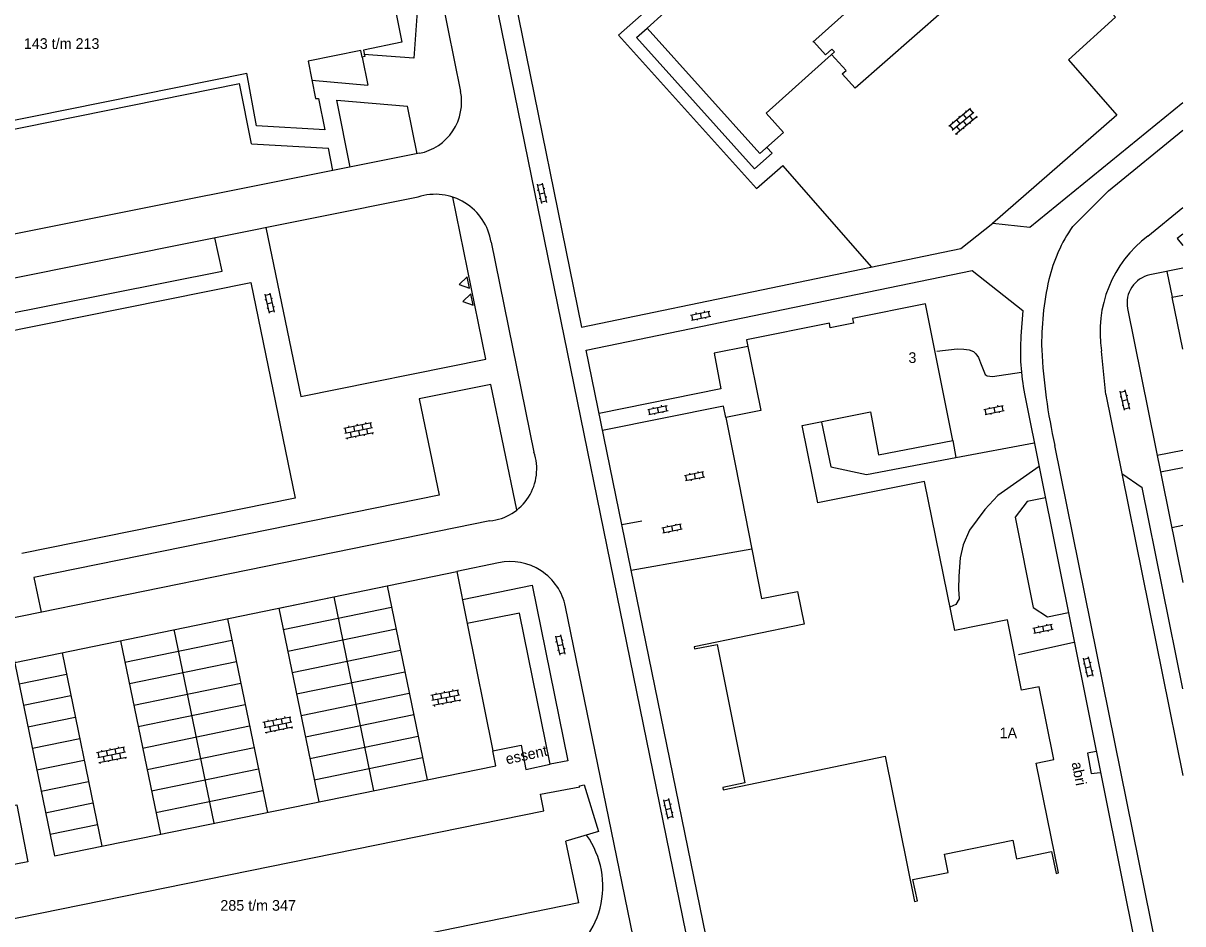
# Model space of a CAD drawing. Extents: x 148816 to 151297, y 399515 to 402500.
# Drawn here: x 151161.9 to 151297.2, y 400078.4 to 400183.6 of the extents above; entities that cross this region are included whole.
import ezdxf

# ---------------------------------------------------------------- set-up
doc = ezdxf.new("R2010")
doc.units = 0
for name, color, linetype in [('B01 Hoofdgebouw  [T] Norm', 7, 'Continuous'), ('B03 Overig opstal  [D] Norm', 7, 'Continuous'), ('S02 Open verharding  Norm', 7, 'Continuous'), ('T04 Haag heg  [D] Gem', 7, 'Continuous'), ('V00 Kant verharding algemeen  [T] Norm', 7, 'Continuous'), ('V00 Kant verharding algemeen secundair  [T] Gem', 7, 'Continuous'), ('Z02 Huisnummer  [Tekst] Norm', 7, 'Continuous'), ('Z19 Overige Tekst  [Tekst] Gem', 7, 'Continuous')]:
    doc.layers.add(name, color=color, linetype=linetype)

msp = doc.modelspace()

# ---------------------------------------------------------------- linework, layer by layer
at = {"layer": 'B01 Hoofdgebouw  [T] Norm'}
for p, q in [((151254.03, 400181.38), (151267.2, 400193.13)), ((151238.93, 400186.84), (151234.69, 400183.02)), ((151234.69, 400183.02), (151247.86, 400168.35)), ((151254.16, 400181.41), (151254.03, 400181.38)), ((151255.53, 400179.89), (151254.16, 400181.41)), ((151248.59, 400173.06), (151256.57, 400180.22)), ((151256.27, 400180.55), (151255.53, 400179.89)), ((151256.57, 400180.22), (151256.27, 400180.55)), ((151139.48, 400167.93), (151187.95, 400177.75)), ((151250.63, 400170.81), (151248.59, 400173.06)), ((151247.86, 400168.35), (151250.63, 400170.81)), ((151296, 400151.59), (151297.24, 400151.84)), ((151297.24, 400145.5), (151296, 400151.59)), ((151267.19, 400150.79), (151258.67, 400149.1)), ((151270.39, 400134.83), (151267.19, 400150.79)), ((151255.98, 400148.55), (151246.32, 400146.59)), ((151256.08, 400148.01), (151255.98, 400148.55)), ((151258.78, 400148.56), (151256.08, 400148.01)), ((151258.67, 400149.1), (151258.78, 400148.56)), ((151246.32, 400146.59), (151247.99, 400138.37)), ((151247.99, 400138.37), (151243.88, 400137.54)), ((151243.88, 400137.54), (151245.01, 400131.88)), ((151252.8, 400136.59), (151260.77, 400138.19)), ((151260.77, 400138.19), (151261.71, 400133.19)), ((151254.64, 400127.55), (151252.8, 400136.59)), ((151261.71, 400133.19), (151270.39, 400134.83)), ((151245.01, 400131.88), (151248.06, 400116.41)), ((151267.1, 400130.07), (151254.64, 400127.55)), ((151270.61, 400112.65), (151267.1, 400130.07)), ((151248.06, 400116.41), (151252.27, 400117.23)), ((151252.27, 400117.23), (151253.02, 400113.39)), ((151219.81, 400114.67), (151213.69, 400113.46)), ((151223.38, 400097.04), (151219.81, 400114.67)), ((151213.69, 400113.46), (151216.67, 400098.6)), ((151253.02, 400113.39), (151240.18, 400110.77)), ((151276.77, 400113.92), (151270.61, 400112.65)), ((151278.42, 400105.69), (151276.77, 400113.92)), ((151240.18, 400110.77), (151240.25, 400110.5)), ((151240.25, 400110.5), (151242.87, 400111.04)), ((151242.87, 400111.04), (151246.11, 400094.87)), ((151280.47, 400106.08), (151278.42, 400105.69)), ((151282.18, 400097.59), (151280.47, 400106.08)), ((151216.67, 400098.6), (151219.98, 400099.27)), ((151219.98, 400099.27), (151220.55, 400096.42)), ((151220.55, 400096.42), (151223.38, 400097.04)), ((151243.59, 400094.05), (151262.49, 400098)), ((151262.49, 400098), (151265.93, 400081)), ((151280.13, 400097.18), (151282.18, 400097.59)), ((151282.71, 400084.34), (151280.13, 400097.18)), ((151222.27, 400093.54), (151226.84, 400094.42)), ((151246.11, 400094.87), (151243.52, 400094.32)), ((151243.52, 400094.32), (151243.59, 400094.05)), ((151222.64, 400091.61), (151222.27, 400093.54)), ((151157.79, 400078.41), (151222.64, 400091.61)), ((151226.72, 400080.84), (151225.21, 400088.04)), ((151269.4, 400086.54), (151277.39, 400088.16)), ((151277.39, 400088.16), (151277.82, 400086.01)), ((151269.84, 400084.4), (151269.4, 400086.54)), ((151277.82, 400086.01), (151281.93, 400086.84)), ((151281.93, 400086.84), (151282.45, 400084.29)), ((151265.74, 400083.57), (151269.84, 400084.4)), ((151266.25, 400081.07), (151265.74, 400083.57)), ((151282.45, 400084.29), (151282.71, 400084.34)), ((151226.72, 400080.84), (151160.11, 400067.3)), ((151265.93, 400081), (151266.25, 400081.07))]:
    msp.add_line(p, q, dxfattribs=at)
for points in [[(151207.74, 400190), (151208.26, 400190.1), (151208.32, 400189.79), (151205.51, 400189.22), (151205.25, 400185.46), (151206.06, 400181.38), (151201.6, 400180.45), (151201.76, 400179.69), (151201.44, 400179.63), (151201.29, 400180.39), (151195.12, 400179.15), (151195.98, 400174.78), (151196.32, 400174.8), (151197.06, 400171.14), (151189.11, 400171.61), (151187.95, 400177.75)], [(151213.68, 400153.96), (151212.74, 400153.08), (151213.95, 400152.63), (151213.68, 400153.96)], [(151214.11, 400151.96), (151213.18, 400151.08), (151214.38, 400150.64), (151214.11, 400151.96)], [(151226.84, 400094.42), (151226.82, 400094.53), (151227.34, 400094.65), (151229.01, 400089.2), (151225.21, 400088.04)]]:
    msp.add_lwpolyline(points, dxfattribs=at)
at = {"layer": 'B03 Overig opstal  [D] Norm'}
for p, q in [((151208.19, 400189.78), (151207.46, 400179.49)), ((151207.46, 400179.49), (151201.64, 400179.91))]:
    msp.add_line(p, q, dxfattribs=at)
msp.add_arc((151219.28, 400082.81), 10.25, 295.5299, 35.3506, dxfattribs=at)
at = {"layer": 'S02 Open verharding  Norm'}
for p, q in [((151269.93, 400171.55), (151272.47, 400173.65)), ((151270.31, 400171.09), (151272.86, 400173.19)), ((151270.7, 400170.62), (151273.24, 400172.73)), ((151271.59, 400172.92), (151271.97, 400172.46)), ((151271.97, 400173.24), (151271.88, 400173.35)), ((151272.36, 400173.56), (151272.74, 400173.1)), ((151272.74, 400172.31), (151272.36, 400172.78)), ((151270.05, 400171.65), (151270.43, 400171.18)), ((151270.43, 400171.96), (151270.33, 400172.08)), ((151270.81, 400171.5), (151271.2, 400171.04)), ((151270.82, 400172.28), (151271.2, 400171.82)), ((151271.2, 400172.6), (151271.11, 400172.72)), ((151271.58, 400172.14), (151271.97, 400171.68)), ((151272.35, 400171.99), (151272.45, 400171.88)), ((151273.12, 400172.63), (151273.22, 400172.52)), ((151270.81, 400170.72), (151270.91, 400170.6)), ((151271.58, 400171.36), (151271.68, 400171.24)), ((151222.39, 400162.52), (151221.89, 400164.77)), ((151222.5, 400164.75), (151221.92, 400164.62)), ((151222.98, 400162.66), (151222.47, 400164.9)), ((151221.88, 400164.1), (151222.03, 400164.13)), ((151222.14, 400163.65), (151222.73, 400163.78)), ((151222.61, 400164.27), (151222.76, 400164.3)), ((151222.84, 400163.29), (151222.98, 400163.32)), ((151222.1, 400163.12), (151222.25, 400163.16)), ((151222.95, 400162.8), (151222.36, 400162.67)), ((151190.09, 400151.28), (151190.24, 400151.31)), ((151190.61, 400149.7), (151190.1, 400151.94)), ((151190.72, 400151.93), (151190.13, 400151.8)), ((151191.19, 400149.83), (151190.68, 400152.07)), ((151190.83, 400151.44), (151190.97, 400151.47)), ((151190.32, 400150.3), (151190.46, 400150.33)), ((151190.35, 400150.82), (151190.94, 400150.95)), ((151191.16, 400149.98), (151190.57, 400149.85)), ((151191.05, 400150.47), (151191.19, 400150.5)), ((151239.76, 400149.5), (151242.02, 400149.97)), ((151240.37, 400149.78), (151240.4, 400149.63)), ((151240.89, 400149.74), (151241.01, 400149.15)), ((151241.35, 400149.98), (151241.38, 400149.84)), ((151241.99, 400149.35), (151241.87, 400149.94)), ((151239.88, 400148.92), (151242.14, 400149.38)), ((151240.03, 400148.95), (151239.91, 400149.53)), ((151240.52, 400149.05), (151240.55, 400148.9)), ((151241.5, 400149.25), (151241.53, 400149.1)), ((151290.45, 400138.38), (151289.94, 400140.62)), ((151290.56, 400140.6), (151289.98, 400140.47)), ((151291.04, 400138.51), (151290.53, 400140.75)), ((151234.77, 400138.48), (151237.02, 400138.95)), ((151236.35, 400138.96), (151236.38, 400138.82)), ((151236.99, 400138.33), (151236.87, 400138.92)), ((151274.03, 400138.48), (151276.28, 400138.95)), ((151275.62, 400138.96), (151275.65, 400138.82)), ((151276.26, 400138.33), (151276.14, 400138.92)), ((151289.94, 400139.95), (151290.09, 400139.98)), ((151290.16, 400138.98), (151290.31, 400139.01)), ((151290.2, 400139.5), (151290.78, 400139.63)), ((151290.67, 400140.12), (151290.82, 400140.15)), ((151290.9, 400139.14), (151291.04, 400139.17)), ((151234.89, 400137.9), (151237.14, 400138.36)), ((151235.03, 400137.93), (151234.91, 400138.51)), ((151235.37, 400138.76), (151235.4, 400138.62)), ((151235.52, 400138.03), (151235.55, 400137.88)), ((151235.89, 400138.72), (151236.01, 400138.13)), ((151236.5, 400138.23), (151236.53, 400138.08)), ((151274.15, 400137.9), (151276.4, 400138.36)), ((151274.3, 400137.93), (151274.18, 400138.51)), ((151274.64, 400138.76), (151274.67, 400138.62)), ((151274.79, 400138.03), (151274.82, 400137.88)), ((151275.16, 400138.72), (151275.28, 400138.13)), ((151275.77, 400138.23), (151275.8, 400138.08)), ((151291.01, 400138.65), (151290.42, 400138.52)), ((151199.27, 400136.3), (151202.51, 400136.94)), ((151199.39, 400135.71), (151202.63, 400136.35)), ((151199.42, 400136.33), (151199.54, 400135.74)), ((151199.91, 400136.42), (151199.88, 400136.57)), ((151200.4, 400136.52), (151200.52, 400135.93)), ((151200.89, 400136.62), (151200.86, 400136.77)), ((151201.38, 400136.72), (151201.5, 400136.13)), ((151201.87, 400136.82), (151201.84, 400136.96)), ((151202.11, 400135.64), (151201.99, 400136.23)), ((151202.36, 400136.91), (151202.48, 400136.33)), ((151199.51, 400135.12), (151202.75, 400135.77)), ((151199.66, 400135.15), (151199.69, 400135)), ((151200.03, 400135.84), (151200.15, 400135.25)), ((151200.64, 400135.35), (151200.67, 400135.2)), ((151201.01, 400136.03), (151201.13, 400135.44)), ((151201.62, 400135.54), (151201.65, 400135.39)), ((151202.6, 400135.74), (151202.63, 400135.59)), ((151239.05, 400130.75), (151241.3, 400131.21)), ((151239.32, 400130.19), (151239.2, 400130.78)), ((151239.66, 400131.03), (151239.69, 400130.88)), ((151240.18, 400130.98), (151240.3, 400130.39)), ((151240.63, 400131.23), (151240.66, 400131.08)), ((151241.28, 400130.59), (151241.15, 400131.18)), ((151239.17, 400130.16), (151241.42, 400130.62)), ((151239.81, 400130.29), (151239.84, 400130.14)), ((151240.79, 400130.49), (151240.82, 400130.35)), ((151236.43, 400124.65), (151238.68, 400125.12)), ((151236.55, 400124.06), (151238.81, 400124.53)), ((151236.7, 400124.09), (151236.58, 400124.68)), ((151237.04, 400124.93), (151237.07, 400124.78)), ((151237.19, 400124.2), (151237.22, 400124.05)), ((151237.56, 400124.88), (151237.68, 400124.3)), ((151238.02, 400125.13), (151238.05, 400124.98)), ((151238.17, 400124.4), (151238.2, 400124.25)), ((151238.66, 400124.5), (151238.54, 400125.09)), ((151279.74, 400112.93), (151281.99, 400113.39)), ((151280.35, 400113.21), (151280.38, 400113.06)), ((151280.87, 400113.16), (151280.99, 400112.57)), ((151281.33, 400113.41), (151281.36, 400113.26)), ((151281.97, 400112.78), (151281.85, 400113.36)), ((151224.54, 400109.77), (151224.03, 400112.01)), ((151224.65, 400112), (151224.06, 400111.87)), ((151225.12, 400109.9), (151224.61, 400112.15)), ((151279.86, 400112.34), (151282.12, 400112.81)), ((151280.01, 400112.37), (151279.89, 400112.96)), ((151280.5, 400112.47), (151280.53, 400112.33)), ((151281.48, 400112.67), (151281.51, 400112.53)), ((151224.02, 400111.35), (151224.17, 400111.38)), ((151224.28, 400110.89), (151224.87, 400111.03)), ((151224.76, 400111.51), (151224.9, 400111.55)), ((151224.98, 400110.54), (151225.12, 400110.57)), ((151224.25, 400110.37), (151224.39, 400110.41)), ((151225.09, 400110.05), (151224.5, 400109.92)), ((151286.17, 400107.19), (151285.66, 400109.44)), ((151286.28, 400109.42), (151285.7, 400109.29)), ((151286.76, 400107.32), (151286.25, 400109.57)), ((151285.66, 400108.77), (151285.81, 400108.8)), ((151285.88, 400107.79), (151286.03, 400107.83)), ((151285.92, 400108.31), (151286.5, 400108.45)), ((151286.39, 400108.93), (151286.54, 400108.97)), ((151286.61, 400107.96), (151286.76, 400107.99)), ((151286.72, 400107.47), (151286.14, 400107.34)), ((151209.45, 400105.1), (151212.69, 400105.74)), ((151209.57, 400104.51), (151212.81, 400105.16)), ((151209.6, 400105.13), (151209.72, 400104.54)), ((151210.09, 400105.22), (151210.06, 400105.37)), ((151210.58, 400105.32), (151210.7, 400104.73)), ((151211.07, 400105.42), (151211.04, 400105.57)), ((151211.56, 400105.52), (151211.68, 400104.93)), ((151212.05, 400105.62), (151212.02, 400105.76)), ((151212.54, 400105.72), (151212.66, 400105.13)), ((151209.69, 400103.92), (151212.93, 400104.57)), ((151209.84, 400103.95), (151209.87, 400103.8)), ((151210.21, 400104.64), (151210.33, 400104.05)), ((151210.82, 400104.15), (151210.85, 400104)), ((151211.19, 400104.83), (151211.31, 400104.24)), ((151211.8, 400104.34), (151211.83, 400104.2)), ((151212.29, 400104.44), (151212.17, 400105.03)), ((151212.78, 400104.54), (151212.81, 400104.39)), ((151189.85, 400101.94), (151193.09, 400102.59)), ((151191.47, 400102.26), (151191.44, 400102.41)), ((151191.96, 400102.36), (151192.08, 400101.77)), ((151192.45, 400102.46), (151192.42, 400102.61)), ((151192.94, 400102.56), (151193.06, 400101.97)), ((151189.97, 400101.35), (151193.2, 400102)), ((151190, 400101.97), (151190.11, 400101.38)), ((151190.09, 400100.76), (151193.32, 400101.41)), ((151190.49, 400102.07), (151190.46, 400102.21)), ((151190.61, 400101.48), (151190.72, 400100.89)), ((151190.98, 400102.17), (151191.1, 400101.58)), ((151191.21, 400100.99), (151191.24, 400100.84)), ((151191.59, 400101.67), (151191.7, 400101.09)), ((151192.19, 400101.18), (151192.22, 400101.04)), ((151192.68, 400101.28), (151192.57, 400101.87)), ((151193.18, 400101.38), (151193.2, 400101.23)), ((151190.23, 400100.79), (151190.26, 400100.65)), ((151170.43, 400098.41), (151173.67, 400099.06)), ((151170.55, 400097.82), (151173.79, 400098.47)), ((151170.58, 400098.44), (151170.7, 400097.85)), ((151171.07, 400098.54), (151171.04, 400098.68)), ((151171.56, 400098.64), (151171.68, 400098.05)), ((151172.05, 400098.73), (151172.02, 400098.88)), ((151172.54, 400098.83), (151172.66, 400098.24)), ((151173.03, 400098.93), (151173, 400099.08)), ((151173.27, 400097.75), (151173.15, 400098.34)), ((151173.52, 400099.03), (151173.64, 400098.44)), ((151170.67, 400097.23), (151173.91, 400097.88)), ((151170.82, 400097.26), (151170.85, 400097.12)), ((151171.19, 400097.95), (151171.31, 400097.36)), ((151171.8, 400097.46), (151171.83, 400097.31)), ((151172.17, 400098.15), (151172.29, 400097.56)), ((151172.78, 400097.66), (151172.81, 400097.51)), ((151173.76, 400097.85), (151173.79, 400097.71)), ((151237.17, 400090.64), (151236.66, 400092.89)), ((151237.28, 400092.87), (151236.69, 400092.74)), ((151237.75, 400090.78), (151237.24, 400093.02)), ((151236.65, 400092.22), (151236.8, 400092.25)), ((151236.91, 400091.76), (151237.5, 400091.9)), ((151237.39, 400092.38), (151237.53, 400092.42)), ((151236.88, 400091.24), (151237.02, 400091.28)), ((151237.72, 400090.92), (151237.13, 400090.79)), ((151237.61, 400091.41), (151237.75, 400091.44))]:
    msp.add_line(p, q, dxfattribs=at)
at = {"layer": 'T04 Haag heg  [D] Gem'}
for p, q in [((151295.39, 400154.58), (151296, 400151.59)), ((151295.95, 400124.7), (151297.24, 400124.96)), ((151297.22, 400118.38), (151297.24, 400118.38))]:
    msp.add_line(p, q, dxfattribs=at)
at = {"layer": 'V00 Kant verharding algemeen  [T] Norm'}
for p, q in [((151202.57, 400226.44), (151212.92, 400175.62)), ((151208.87, 400226.06), (151254.38, 400003.04)), ((151211.18, 400226.26), (151227.02, 400148.08)), ((151231.37, 400182.19), (151237.91, 400188)), ((151233.46, 400181.91), (151234.69, 400183.02)), ((151231.37, 400182.19), (151247.47, 400164.26)), ((151233.46, 400181.91), (151247.22, 400166.58)), ((151201.44, 400179.63), (151202.1, 400176.35)), ((151195.56, 400176.92), (151202.1, 400176.35)), ((151139.68, 400166.95), (151187.1, 400176.55)), ((151188.51, 400169.5), (151187.1, 400176.55)), ((151198.46, 400174.61), (151206.74, 400173.89)), ((151200.02, 400166.77), (151198.46, 400174.61)), ((151279.4, 400159.78), (151297.24, 400174.34)), ((151207.85, 400168.34), (151206.74, 400173.89)), ((151288.57, 400164.01), (151297.24, 400171.09)), ((151188.51, 400169.5), (151197.49, 400168.97)), ((151198.01, 400166.37), (151197.49, 400168.97)), ((151248.69, 400169.08), (151249.28, 400168.41)), ((151208.11, 400168.39), (151138.82, 400154.55)), ((151247.22, 400166.58), (151249.28, 400168.41)), ((151247.47, 400164.26), (151250.53, 400166.98)), ((151260.95, 400155.11), (151250.53, 400166.98)), ((151139.82, 400149.66), (151207.95, 400163.29)), ((151284.35, 400159.82), (151288.57, 400164.01)), ((151215.87, 400144.35), (151212.01, 400163.25)), ((151293.17, 400158.72), (151297.24, 400162.06)), ((151190.17, 400159.72), (151194.25, 400139.98)), ((151271.34, 400157.27), (151275.06, 400160.22)), ((151275.06, 400160.22), (151279.4, 400159.78)), ((151185.09, 400154.63), (151184.24, 400158.53)), ((151216.49, 400158.02), (151221.48, 400133.5)), ((151297.24, 400158.94), (151296.6, 400158.42)), ((151296.6, 400158.42), (151297.24, 400157.61)), ((151227.02, 400148.08), (151271.34, 400157.27)), ((151143.75, 400146.41), (151185.09, 400154.63)), ((151227.57, 400145.41), (151272.66, 400154.7)), ((151272.66, 400154.7), (151278.56, 400150.05)), ((151297.24, 400154.96), (151293.4, 400154.18)), ((151156.59, 400146.89), (151188.43, 400153.32)), ((151188.43, 400153.32), (151193.6, 400128.13)), ((151278.56, 400150.05), (151278.35, 400147.04)), ((151290.8, 400150.27), (151297.24, 400118.28)), ((151194.25, 400139.98), (151215.87, 400144.35)), ((151255.64, 400008.23), (151227.57, 400145.41)), ((151288.27, 400140.22), (151287.76, 400145.3)), ((151216.47, 400141.4), (151208.1, 400139.71)), ((151219.49, 400126.76), (151216.47, 400141.4)), ((151278.77, 400140.3), (151297.24, 400048.19)), ((151208.1, 400139.71), (151210.42, 400128.46)), ((151288.27, 400140.22), (151290.13, 400130.99)), ((151297.24, 400060.31), (151282.31, 400134.28)), ((151294.25, 400133.12), (151297.24, 400133.72)), ((151290.13, 400130.99), (151292.5, 400129.35)), ((151294.64, 400131.18), (151297.24, 400131.71)), ((151193.6, 400128.13), (151161.68, 400121.65)), ((151210.42, 400128.46), (151163.11, 400118.85)), ((151297.24, 400105.84), (151292.5, 400129.35)), ((151216.35, 400125.46), (151159.83, 400113.95)), ((151232.83, 400119.71), (151246.92, 400122.21)), ((151217.35, 400120.57), (151212.48, 400119.55)), ((151163.11, 400118.85), (151163.97, 400114.81)), ((151212.48, 400119.55), (151213.69, 400113.46)), ((151213.13, 400116.26), (151221.26, 400117.94)), ((151221.26, 400117.94), (151225.43, 400097.44)), ((151248.57, 400001.5), (151225.17, 400115.44)), ((151159.83, 400113.95), (151165.51, 400086.34)), ((151217.03, 400096.85), (151216.67, 400098.6)), ((151287.12, 400098.53), (151286.1, 400098.32)), ((151286.1, 400098.32), (151286.56, 400095.94)), ((151225.43, 400097.44), (151223.38, 400097.04)), ((151165.51, 400086.34), (151217.03, 400096.85)), ((151286.56, 400095.94), (151287.6, 400096.09))]:
    msp.add_line(p, q, dxfattribs=at)
for points in [[(151272.13, 400192.99), (151274.84, 400189.97), (151280.25, 400194.57), (151289.37, 400184.29), (151283.88, 400179.31), (151289.55, 400172.84), (151275.01, 400160.18)], [(151269.16, 400192.37), (151272.83, 400188.19), (151258.99, 400175.98), (151257.49, 400177.66), (151257.93, 400178.04), (151256.23, 400179.92)], [(151246.47, 400145.84), (151242.54, 400145.04), (151243.32, 400140.87), (151229.09, 400138)], [(151268.52, 400145.29), (151270.88, 400145.57), (151271.67, 400145.52), (151272.28, 400145.44), (151272.81, 400145.26), (151273.07, 400144.96), (151273.37, 400144.53), (151273.62, 400143.92), (151274.18, 400142.55), (151274.41, 400142.39), (151275.02, 400142.34), (151278.4, 400142.83)], [(151243.88, 400137.54), (151243.61, 400138.85), (151229.49, 400136.02)], [(151270.39, 400134.83), (151270.76, 400132.86), (151279.87, 400134.59)], [(151280.47, 400131.83), (151275.63, 400128.42), (151274.13, 400126.79), (151272.33, 400124.36), (151271.59, 400122.66), (151271.24, 400121.16), (151271.09, 400119), (151271.06, 400117.48), (151271.14, 400116.36), (151270.76, 400115.7), (151270.06, 400115.37)], [(151281.21, 400128.17), (151279.06, 400127.73), (151277.66, 400125.91), (151279.78, 400115.35), (151281.45, 400114.26), (151283.9, 400114.75)], [(151231.74, 400125.04), (151234.08, 400125.46), (151234.08, 400125.46)], [(151278.05, 400109.86), (151284.5, 400111.31)]]:
    msp.add_lwpolyline(points, dxfattribs=at)
msp.add_lwpolyline([(151161.11, 400092.3), (151162.41, 400085.66), (151156.56, 400084.5), (151155.25, 400091.15)], close=True, dxfattribs=at)
for centre, radius, start, end in [((151206.91, 400174.4), 6.13, 281.2981, 11.4865), ((151209.96, 400157), 6.6, 8.875, 107.7678), ((151299.32, 400149.49), 18.19, 145.3793, 166.799), ((151301.51, 400147.56), 13.93, 126.7565, 189.3318), ((151294.05, 400150.93), 3.32, 101.3351, 191.4201), ((151313.66, 400146.21), 32.9, 166.953, 181.3633), ((151303.66, 400145.28), 25.38, 176.0121, 191.2942), ((151346.01, 400148.76), 65.33, 182.9217, 192.8058), ((151215.7, 400131.53), 6.11, 276.1014, 18.818), ((151218.7, 400114.11), 6.6, 11.6107, 101.8587)]:
    msp.add_arc(centre, radius, start, end, dxfattribs=at)
at = {"layer": 'V00 Kant verharding algemeen secundair  [T] Gem'}
for p, q in [((151255.04, 400136.98), (151256.15, 400131.78)), ((151260.32, 400130.89), (151270.76, 400132.86)), ((151256.15, 400131.78), (151260.32, 400130.89)), ((151290.13, 400130.99), (151297.24, 400095.73)), ((151160.86, 400108.93), (151212.48, 400119.55)), ((151191.71, 400115.28), (151204.35, 400117.88)), ((151204.35, 400117.88), (151209.02, 400095.22)), ((151198.11, 400116.6), (151202.77, 400093.94)), ((151191.71, 400115.28), (151196.37, 400092.64)), ((151192.22, 400112.77), (151204.87, 400115.37)), ((151185.71, 400114.04), (151190.37, 400091.41)), ((151179.46, 400112.76), (151184.12, 400090.14)), ((151192.74, 400110.26), (151205.39, 400112.86)), ((151173.22, 400111.47), (151177.87, 400088.86)), ((151173.73, 400108.97), (151186.23, 400111.54)), ((151166.39, 400110.07), (151171.04, 400087.47)), ((151193.26, 400107.75), (151205.9, 400110.35)), ((151174.25, 400106.46), (151186.74, 400109.03)), ((151193.77, 400105.25), (151206.42, 400107.85)), ((151161.38, 400106.42), (151166.9, 400107.56)), ((151174.76, 400103.95), (151187.26, 400106.52)), ((151161.89, 400103.92), (151167.42, 400105.05)), ((151194.29, 400102.74), (151206.93, 400105.34)), ((151175.28, 400101.44), (151187.77, 400104.01)), ((151162.41, 400101.41), (151167.93, 400102.54)), ((151194.8, 400100.23), (151207.45, 400102.83)), ((151175.8, 400098.93), (151188.29, 400101.51)), ((151162.93, 400098.9), (151168.45, 400100.04)), ((151195.32, 400097.72), (151207.96, 400100.33)), ((151176.31, 400096.43), (151188.81, 400099)), ((151163.44, 400096.39), (151168.97, 400097.53)), ((151195.83, 400095.22), (151208.48, 400097.82)), ((151176.83, 400093.92), (151189.32, 400096.49)), ((151163.96, 400093.89), (151169.48, 400095.02)), ((151177.34, 400091.41), (151189.84, 400093.98)), ((151164.47, 400091.38), (151170, 400092.52)), ((151164.99, 400088.87), (151170.52, 400090.01))]:
    msp.add_line(p, q, dxfattribs=at)

# ---------------------------------------------------------------- texts
at = {"layer": 'Z02 Huisnummer  [Tekst] Norm'}
for s, p in [('143 t/m 213', (151161.93, 400180.58)), ('3', (151265.21, 400143.9)), ('1A', (151275.85, 400100.08)), ('285 t/m 347', (151184.87, 400079.93))]:
    msp.add_text(s, height=1.25, dxfattribs=at).set_placement(p)
at = {"layer": 'Z19 Overige Tekst  [Tekst] Gem'}
for s, rotation, p in [('essent', 12.3572, (151218.33, 400097.01)), ('abri', 281.0807, (151284.25, 400097.19))]:
    msp.add_text(s, height=1.25, rotation=rotation, dxfattribs=at).set_placement(p)

doc.saveas('drawing.dxf')
